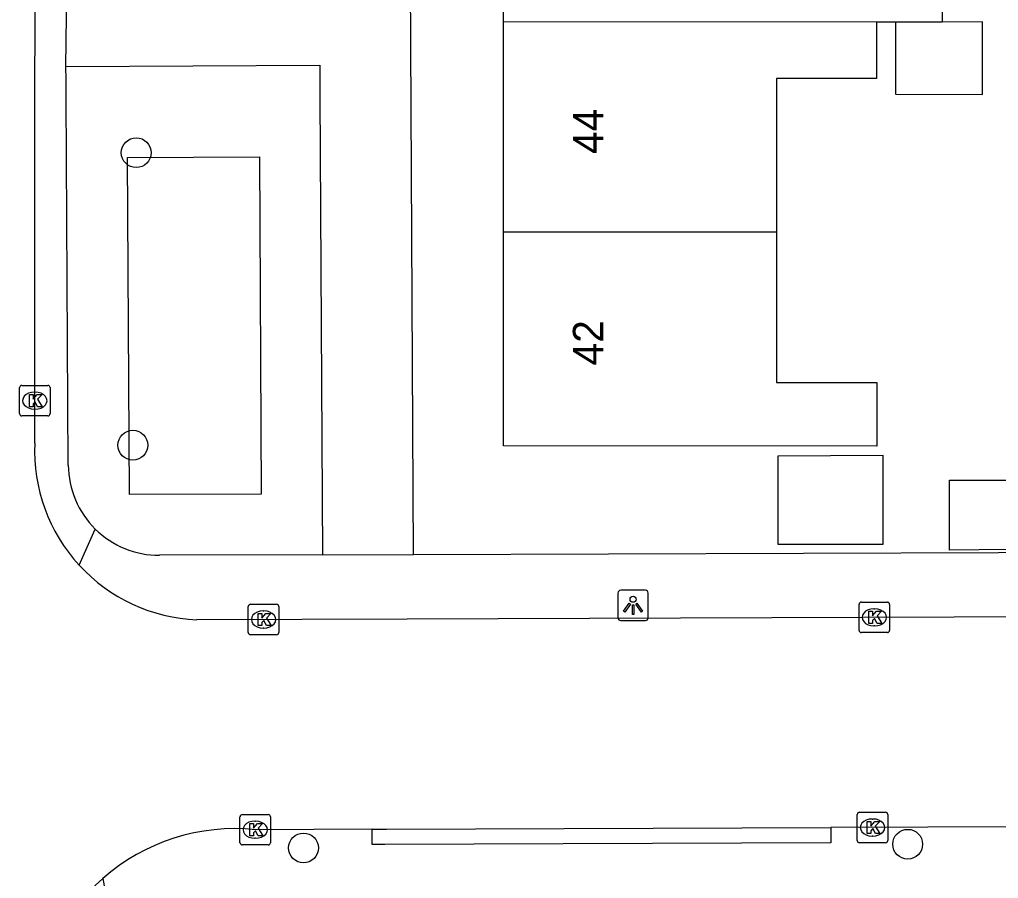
# Model space of a CAD drawing. Extents: x 160732 to 162105, y 387428 to 388479.
# Drawn here: x 161560.01 to 161592.13, y 388282.1 to 388310.3 of the extents above; entities that cross this region are included whole.
import ezdxf

# ---------------------------------------------------------------- set-up
doc = ezdxf.new("R2010")
doc.units = 0
for name, color, linetype in [('IMGEO_Boom', 7, 'Continuous'), ('IMGEO_Groenvoorziening', 7, 'Continuous'), ('IMGEO_Kolk', 7, 'Continuous'), ('IMGEO_Lichtpunt', 7, 'Continuous'), ('IMGEO_Pand', 7, 'Continuous'), ('IMGEO_Pand_nummerreeks', 7, 'Continuous'), ('IMGEO_Rijbaan_lokaal_open', 7, 'Continuous'), ('IMGEO_Voetpad_open', 7, 'Continuous')]:
    doc.layers.add(name, color=color, linetype=linetype)

msp = doc.modelspace()

# ---------------------------------------------------------------- linework, layer by layer
at = {"layer": 'IMGEO_Boom'}
for centre in [(161563.836, 388305.924), (161563.726, 388296.321), (161569.324, 388283.098), (161589.15, 388283.22)]:
    msp.add_circle(centre, 0.489, dxfattribs=at)
at = {"layer": 'IMGEO_Groenvoorziening'}
msp.add_lwpolyline([(161567.876, 388305.784), (161567.933, 388294.715), (161563.614, 388294.703), (161563.548, 388305.763), (161567.876, 388305.784)], dxfattribs=at)
at = {"layer": 'IMGEO_Kolk'}
for p, q in [((161560.083, 388298.285), (161560.935, 388298.285)), ((161560.008, 388297.359), (161560.008, 388298.211)), ((161560.496, 388298.065), (161560.521, 388298.065)), ((161561.009, 388298.211), (161561.009, 388297.359)), ((161560.935, 388297.285), (161560.083, 388297.285)), ((161560.519, 388297.505), (161560.494, 388297.505)), ((161587.631, 388291.169), (161588.483, 388291.169)), ((161567.514, 388290.173), (161567.514, 388291.025)), ((161567.589, 388291.099), (161568.441, 388291.099)), ((161568.002, 388290.879), (161568.027, 388290.879)), ((161568.515, 388291.025), (161568.515, 388290.173)), ((161587.556, 388290.243), (161587.556, 388291.095)), ((161588.044, 388290.949), (161588.069, 388290.949)), ((161588.557, 388291.095), (161588.557, 388290.243)), ((161568.025, 388290.319), (161568, 388290.319)), ((161588.067, 388290.389), (161588.042, 388290.389)), ((161568.441, 388290.099), (161567.589, 388290.099)), ((161588.483, 388290.169), (161587.631, 388290.169)), ((161567.241, 388283.271), (161567.241, 388284.123)), ((161567.316, 388284.197), (161568.168, 388284.197)), ((161568.242, 388284.123), (161568.242, 388283.271)), ((161587.496, 388283.343), (161587.496, 388284.195)), ((161587.571, 388284.269), (161588.423, 388284.269)), ((161588.497, 388284.195), (161588.497, 388283.343)), ((161567.729, 388283.977), (161567.754, 388283.977)), ((161587.984, 388284.049), (161588.009, 388284.049)), ((161588.007, 388283.489), (161587.982, 388283.489)), ((161568.168, 388283.197), (161567.316, 388283.197)), ((161567.752, 388283.417), (161567.727, 388283.417)), ((161588.423, 388283.269), (161587.571, 388283.269))]:
    msp.add_line(p, q, dxfattribs=at)
for points in [[(161560.083, 388298.285), (161560.935, 388298.285)], [(161560.008, 388297.359), (161560.008, 388298.211)], [(161560.329, 388297.985), (161560.452, 388297.985), (161560.452, 388297.834), (161560.582, 388297.985), (161560.746, 388297.985), (161560.6, 388297.834), (161560.753, 388297.585), (161560.601, 388297.585), (161560.516, 388297.749), (161560.452, 388297.682), (161560.452, 388297.585), (161560.329, 388297.585), (161560.329, 388297.985)], [(161561.009, 388298.211), (161561.009, 388297.359)], [(161560.935, 388297.285), (161560.083, 388297.285)], [(161587.631, 388291.169), (161588.483, 388291.169)], [(161567.514, 388290.173), (161567.514, 388291.025)], [(161567.589, 388291.099), (161568.441, 388291.099)], [(161568.515, 388291.025), (161568.515, 388290.173)], [(161587.556, 388290.243), (161587.556, 388291.095)], [(161587.877, 388290.869), (161588, 388290.869), (161588, 388290.718), (161588.13, 388290.869), (161588.294, 388290.869), (161588.148, 388290.718), (161588.301, 388290.469), (161588.149, 388290.469), (161588.064, 388290.633), (161588, 388290.566), (161588, 388290.469), (161587.877, 388290.469), (161587.877, 388290.869)], [(161588.557, 388291.095), (161588.557, 388290.243)], [(161567.835, 388290.799), (161567.958, 388290.799), (161567.958, 388290.648), (161568.088, 388290.799), (161568.252, 388290.799), (161568.106, 388290.648), (161568.259, 388290.399), (161568.107, 388290.399), (161568.022, 388290.563), (161567.958, 388290.496), (161567.958, 388290.399), (161567.835, 388290.399), (161567.835, 388290.799)], [(161568.441, 388290.099), (161567.589, 388290.099)], [(161588.483, 388290.169), (161587.631, 388290.169)], [(161567.241, 388283.271), (161567.241, 388284.123)], [(161567.316, 388284.197), (161568.168, 388284.197)], [(161568.242, 388284.123), (161568.242, 388283.271)], [(161587.496, 388283.343), (161587.496, 388284.195)], [(161587.571, 388284.269), (161588.423, 388284.269)], [(161588.497, 388284.195), (161588.497, 388283.343)], [(161567.562, 388283.897), (161567.685, 388283.897), (161567.685, 388283.746), (161567.815, 388283.897), (161567.979, 388283.897), (161567.833, 388283.746), (161567.986, 388283.497), (161567.834, 388283.497), (161567.749, 388283.661), (161567.685, 388283.594), (161567.685, 388283.497), (161567.562, 388283.497), (161567.562, 388283.897)], [(161587.817, 388283.969), (161587.94, 388283.969), (161587.94, 388283.818), (161588.07, 388283.969), (161588.234, 388283.969), (161588.088, 388283.818), (161588.241, 388283.569), (161588.089, 388283.569), (161588.004, 388283.733), (161587.94, 388283.666), (161587.94, 388283.569), (161587.817, 388283.569), (161587.817, 388283.969)], [(161568.168, 388283.197), (161567.316, 388283.197)], [(161588.423, 388283.269), (161587.571, 388283.269)]]:
    msp.add_lwpolyline(points, dxfattribs=at)
for centre, start, end in [((161560.085, 388298.209), 91.552, 178.448), ((161560.085, 388298.209), 91.552, 178.448), ((161560.933, 388298.209), 1.552, 88.448), ((161560.933, 388298.209), 1.552, 88.448), ((161560.085, 388297.361), 181.552, 268.448), ((161560.085, 388297.361), 181.552, 268.448), ((161560.933, 388297.361), 271.552, 358.448), ((161560.933, 388297.361), 271.552, 358.448), ((161587.633, 388291.093), 91.552, 178.448), ((161587.633, 388291.093), 91.552, 178.448), ((161588.481, 388291.093), 1.552, 88.448), ((161588.481, 388291.093), 1.552, 88.448), ((161567.591, 388291.023), 91.552, 178.448), ((161567.591, 388291.023), 91.552, 178.448), ((161568.439, 388291.023), 1.552, 88.448), ((161568.439, 388291.023), 1.552, 88.448), ((161587.633, 388290.245), 181.552, 268.448), ((161587.633, 388290.245), 181.552, 268.448), ((161588.481, 388290.245), 271.552, 358.448), ((161588.481, 388290.245), 271.552, 358.448), ((161567.591, 388290.175), 181.552, 268.448), ((161567.591, 388290.175), 181.552, 268.448), ((161568.439, 388290.175), 271.552, 358.448), ((161568.439, 388290.175), 271.552, 358.448), ((161567.318, 388284.121), 91.552, 178.448), ((161567.318, 388284.121), 91.552, 178.448), ((161568.166, 388284.121), 1.552, 88.448), ((161568.166, 388284.121), 1.552, 88.448), ((161587.573, 388284.193), 91.552, 178.448), ((161587.573, 388284.193), 91.552, 178.448), ((161588.421, 388284.193), 1.552, 88.448), ((161588.421, 388284.193), 1.552, 88.448), ((161567.318, 388283.273), 181.552, 268.448), ((161567.318, 388283.273), 181.552, 268.448), ((161568.166, 388283.273), 271.552, 358.448), ((161568.166, 388283.273), 271.552, 358.448), ((161587.573, 388283.345), 181.552, 268.448), ((161587.573, 388283.345), 181.552, 268.448), ((161588.421, 388283.345), 271.552, 358.448), ((161588.421, 388283.345), 271.552, 358.448)]:
    msp.add_arc(centre, 0.0765, start, end, dxfattribs=at)
for centre, major_axis, ratio, start_param, end_param in [((161560.495, 388297.785), (-0.387, 0.002), 0.722429, 4.712389, 7.853982), ((161560.52, 388297.785), (-0.39, 0.002), 0.717154, 1.570796, 4.712389), ((161568.001, 388290.599), (-0.387, 0.002), 0.722429, 4.712389, 7.853982), ((161568.026, 388290.599), (-0.39, 0.002), 0.717154, 1.570796, 4.712389), ((161588.043, 388290.669), (-0.387, 0.002), 0.722429, 4.712389, 7.853982), ((161588.068, 388290.669), (-0.39, 0.002), 0.717154, 1.570796, 4.712389), ((161567.728, 388283.697), (-0.387, 0.002), 0.722429, 4.712389, 7.853982), ((161567.753, 388283.697), (-0.39, 0.002), 0.717154, 1.570796, 4.712389), ((161587.983, 388283.769), (-0.387, 0.002), 0.722429, 4.712389, 7.853982), ((161588.008, 388283.769), (-0.39, 0.002), 0.717154, 1.570796, 4.712389)]:
    msp.add_ellipse(centre, major_axis=major_axis, ratio=ratio, start_param=start_param, end_param=end_param, dxfattribs=at)
at = {"layer": 'IMGEO_Lichtpunt'}
for p, q in [((161580.542, 388291.562), (161579.734, 388291.562)), ((161580.542, 388291.562), (161579.734, 388291.562)), ((161579.64, 388291.467), (161579.64, 388290.66)), ((161579.64, 388291.467), (161579.64, 388290.66)), ((161580.636, 388290.66), (161580.636, 388291.467)), ((161580.636, 388290.66), (161580.636, 388291.467)), ((161579.734, 388290.566), (161580.542, 388290.566)), ((161579.734, 388290.566), (161580.542, 388290.566))]:
    msp.add_line(p, q, dxfattribs=at)
for points in [[(161580.014, 388291.131), (161580.053, 388291.103), (161579.865, 388290.841), (161579.827, 388290.868), (161580.014, 388291.131)], [(161580.116, 388291.083), (161580.163, 388291.083), (161580.163, 388290.761), (161580.116, 388290.761), (161580.116, 388291.083)], [(161580.226, 388291.103), (161580.264, 388291.13), (161580.451, 388290.868), (161580.412, 388290.84), (161580.226, 388291.103)]]:
    msp.add_lwpolyline(points, dxfattribs=at)
msp.add_circle((161580.139, 388291.265), 0.0994, dxfattribs=at)
for centre, start, end in [((161579.734, 388291.467), 90, 180), ((161579.734, 388291.467), 90, 180), ((161580.542, 388291.467), 0, 90), ((161580.542, 388291.467), 0, 90), ((161579.734, 388290.66), 180, 270), ((161579.734, 388290.66), 180, 270), ((161580.542, 388290.66), 270, 0), ((161580.542, 388290.66), 270, 360)]:
    msp.add_arc(centre, 0.0946, start, end, dxfattribs=at)
at = {"layer": 'IMGEO_Pand'}
for points in [[(161575.887, 388310.217), (161575.889, 388317.116)], [(161584.829, 388317.114), (161584.828, 388312.118), (161588.133, 388312.117), (161590.28, 388312.117), (161590.28, 388310.215)], [(161575.885, 388303.318), (161575.887, 388310.217)], [(161588.132, 388310.215), (161575.887, 388310.217)], [(161588.132, 388310.215), (161588.131, 388308.363), (161584.846, 388308.364), (161584.845, 388303.316)], [(161588.752, 388310.215), (161588.132, 388310.215)], [(161588.752, 388310.215), (161588.751, 388307.841), (161591.6, 388307.84), (161591.601, 388310.224), (161590.28, 388310.215)], [(161590.28, 388310.215), (161588.752, 388310.215)], [(161584.845, 388303.316), (161584.844, 388298.378), (161588.136, 388298.377), (161588.135, 388296.294), (161575.883, 388296.298), (161575.885, 388303.318)], [(161584.845, 388303.316), (161575.885, 388303.318)], [(161584.892, 388295.962), (161584.891, 388293.073), (161588.345, 388293.071), (161588.345, 388295.987), (161584.892, 388295.962)], [(161592.469, 388292.898), (161590.521, 388292.874), (161590.521, 388295.173), (161592.47, 388295.172), (161592.469, 388292.898)]]:
    msp.add_lwpolyline(points, dxfattribs=at)
at = {"layer": 'IMGEO_Rijbaan_lokaal_open'}
for points in [[(161560.508, 388296.385), (161560.516, 388321.817)], [(161683.032, 388291.013), (161677.401, 388290.993), (161572.726, 388290.615), (161565.829, 388290.59)], [(161659.71, 388284.004), (161621.663, 388283.89), (161586.63, 388283.765)], [(161571.578, 388283.712), (161567.747, 388283.698)], [(161571.578, 388283.712), (161572.048, 388283.714), (161586.63, 388283.765)]]:
    msp.add_lwpolyline(points, dxfattribs=at)
for centre, radius, start, end in [((161566.05, 388296.136), 5.548, 177.4229, 222.5778), ((161566.055, 388296.139), 5.553, 222.5698, 267.6694), ((161567.078, 388277.145), 6.587, 84.1729, 131.2434), ((161567.085, 388277.141), 6.594, 131.2666, 178.2732)]:
    msp.add_arc(centre, radius, start, end, dxfattribs=at)
at = {"layer": 'IMGEO_Voetpad_open'}
for points in [[(161572.933, 388292.728), (161572.764, 388326.208)], [(161561.531, 388308.753), (161561.564, 388311.253)], [(161561.531, 388308.753), (161569.861, 388308.795), (161569.863, 388308.375), (161569.866, 388307.794), (161569.943, 388292.72)], [(161561.608, 388295.669), (161561.537, 388307.753), (161561.534, 388308.317), (161561.531, 388308.753)], [(161561.965, 388292.382), (161562.49, 388293.57)], [(161572.933, 388292.728), (161598.53, 388292.82)], [(161569.943, 388292.72), (161564.597, 388292.706)], [(161569.943, 388292.72), (161572.933, 388292.728)], [(161586.63, 388283.765), (161586.632, 388283.266), (161571.999, 388283.214), (161571.58, 388283.213), (161571.578, 388283.712)], [(161562.736, 388282.098), (161563.492, 388277.928)]]:
    msp.add_lwpolyline(points, dxfattribs=at)
for centre, start, end in [((161564.592, 388295.688), 180.3681, 225.2162), ((161564.59, 388295.69), 225.2688, 270.1379)]:
    msp.add_arc(centre, 2.984, start, end, dxfattribs=at)

# ---------------------------------------------------------------- texts
at = {"layer": 'IMGEO_Pand_nummerreeks'}
for s, p in [('44', (161579.166, 388305.88)), ('42', (161579.164, 388298.938))]:
    msp.add_text(s, height=1, rotation=89.9835, dxfattribs=at).set_placement(p)

doc.saveas('drawing.dxf')
